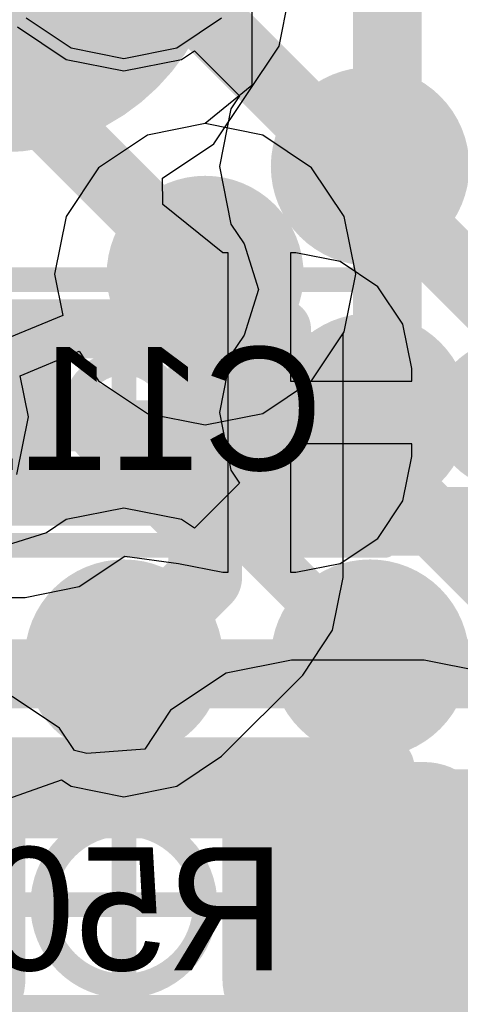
# Model space of a CAD drawing. Header units: millimetres. Extents: x -2 to 68, y -2 to 27.4.
# Tile 395 of 594: x 40.9 to 41.8, y 15.3 to 17.3. Entities that reach past the tile are written whole.
import ezdxf

# ---------------------------------------------------------------- set-up
doc = ezdxf.new("R2010")
doc.units = ezdxf.units.MM
for name, color, linetype in [('BottomLayer', 5, 'Continuous'), ('BottomPaste', 16, 'Continuous'), ('BottomSolder', 6, 'Continuous'), ('DrillGuide', 244, 'Continuous'), ('Mechanical10', 56, 'Continuous'), ('Mechanical17', 56, 'Continuous'), ('Mechanical6', 56, 'Continuous'), ('MidLayer1', 16, 'Continuous'), ('MidLayer2', 76, 'Continuous'), ('MidLayer3', 90, 'Continuous'), ('MidLayer4', 156, 'Continuous'), ('MidLayer5', 130, 'Continuous'), ('MidLayer6', 216, 'Continuous'), ('MidLayer7', 6, 'Continuous'), ('MidLayer8', 54, 'Continuous'), ('MultiLayer', 9, 'Continuous'), ('TopLayer', 1, 'Continuous'), ('TopPaste', 8, 'Continuous'), ('TopSolder', 216, 'Continuous'), ('ViaHoleLayer', 16, 'Continuous')]:
    doc.layers.add(name, color=color, linetype=linetype)

# ---------------------------------------------------------------- blocks, each defined once
blk = doc.blocks.new('TP_0_8MM_B_76')
at = {"layer": 'BottomLayer', "const_width": 0.4001}
blk.add_lwpolyline([(-0.2, 0, 1), (0.2, 0, 1)], format="xyb", close=True, dxfattribs=at)
at = {"layer": 'BottomSolder', "const_width": 0.45}
blk.add_lwpolyline([(-0.225, 0, 1), (0.225, 0, 1)], format="xyb", close=True, dxfattribs=at)
blk = doc.blocks.new('BGA486C50P27X27_1400X1400X125_227')
at = {"layer": 'TopLayer', "const_width": 0.1}
for points in [[(0.45, -5, 1), (0.55, -5, 1)], [(-0.05, -5.5, 1), (0.05, -5.5, 1)], [(0.45, -5.5, 1), (0.55, -5.5, 1)], [(0.95, -5.5, 1), (1.05, -5.5, 1)], [(1.45, -5.5, 1), (1.55, -5.5, 1)]]:
    blk.add_lwpolyline(points, format="xyb", close=True, dxfattribs=at)
at = {"layer": 'TopPaste', "const_width": 0.1}
for points in [[(0.45, -5, 1), (0.55, -5, 1)], [(-0.05, -5.5, 1), (0.05, -5.5, 1)], [(0.45, -5.5, 1), (0.55, -5.5, 1)], [(0.95, -5.5, 1), (1.05, -5.5, 1)], [(1.45, -5.5, 1), (1.55, -5.5, 1)]]:
    blk.add_lwpolyline(points, format="xyb", close=True, dxfattribs=at)
at = {"layer": 'TopSolder', "const_width": 0.2016}
for points in [[(0.3992, -5, 1), (0.6008, -5, 1)], [(-0.1008, -5.5, 1), (0.1008, -5.5, 1)], [(0.3992, -5.5, 1), (0.6008, -5.5, 1)], [(0.8992, -5.5, 1), (1.1008, -5.5, 1)], [(1.3992, -5.5, 1), (1.6008, -5.5, 1)]]:
    blk.add_lwpolyline(points, format="xyb", close=True, dxfattribs=at)
blk = doc.blocks.new('RES_0402_B_259')
at = {"layer": 'BottomLayer', "const_width": 0.1402}
for points in [[(-0.6799, 0.1498, 1), (-0.5396, 0.1498, 1)], [(-0.4104, 0.1498, 1), (-0.2701, 0.1498, 1)], [(0.2701, 0.1498, 1), (0.4104, 0.1498, 1)], [(0.5396, 0.1498, 1), (0.6799, 0.1498, 1)], [(-0.6799, -0.1498, 1), (-0.5396, -0.1498, 1)], [(-0.4104, -0.1498, 1), (-0.2701, -0.1498, 1)], [(0.2701, -0.1498, 1), (0.4104, -0.1498, 1)], [(0.5396, -0.1498, 1), (0.6799, -0.1498, 1)]]:
    blk.add_lwpolyline(points, format="xyb", close=True, dxfattribs=at)
at = {"layer": 'BottomLayer'}
for points in [[(-0.3403, 0.29), (-0.6097, 0.29), (-0.3403, -0.29), (-0.6097, -0.29)], [(0.3403, -0.29), (0.6097, -0.29), (0.3403, 0.29), (0.6097, 0.29)], [(-0.2, 0.1498), (-0.75, 0.1498), (-0.2, -0.1498), (-0.75, -0.1498)], [(0.2, -0.1498), (0.75, -0.1498), (0.2, 0.1498), (0.75, 0.1498)]]:
    blk.add_solid(points, dxfattribs=at)
at = {"layer": 'BottomPaste', "const_width": 0.1402}
for points in [[(-0.6799, 0.1498, 1), (-0.5396, 0.1498, 1)], [(-0.4104, 0.1498, 1), (-0.2701, 0.1498, 1)], [(0.2701, 0.1498, 1), (0.4104, 0.1498, 1)], [(0.5396, 0.1498, 1), (0.6799, 0.1498, 1)], [(-0.6799, -0.1498, 1), (-0.5396, -0.1498, 1)], [(-0.4104, -0.1498, 1), (-0.2701, -0.1498, 1)], [(0.2701, -0.1498, 1), (0.4104, -0.1498, 1)], [(0.5396, -0.1498, 1), (0.6799, -0.1498, 1)]]:
    blk.add_lwpolyline(points, format="xyb", close=True, dxfattribs=at)
at = {"layer": 'BottomPaste'}
for points in [[(-0.3403, 0.29), (-0.6097, 0.29), (-0.3403, -0.29), (-0.6097, -0.29)], [(0.3403, -0.29), (0.6097, -0.29), (0.3403, 0.29), (0.6097, 0.29)], [(-0.2, 0.1498), (-0.75, 0.1498), (-0.2, -0.1498), (-0.75, -0.1498)], [(0.2, -0.1498), (0.75, -0.1498), (0.2, 0.1498), (0.75, 0.1498)]]:
    blk.add_solid(points, dxfattribs=at)
at = {"layer": 'BottomSolder', "const_width": 0.1402}
for points in [[(-0.6799, 0.1498, 1), (-0.5396, 0.1498, 1)], [(-0.4104, 0.1498, 1), (-0.2701, 0.1498, 1)], [(0.2701, 0.1498, 1), (0.4104, 0.1498, 1)], [(0.5396, 0.1498, 1), (0.6799, 0.1498, 1)], [(-0.6799, -0.1498, 1), (-0.5396, -0.1498, 1)], [(-0.4104, -0.1498, 1), (-0.2701, -0.1498, 1)], [(0.2701, -0.1498, 1), (0.4104, -0.1498, 1)], [(0.5396, -0.1498, 1), (0.6799, -0.1498, 1)]]:
    blk.add_lwpolyline(points, format="xyb", close=True, dxfattribs=at)
at = {"layer": 'BottomSolder'}
for points in [[(-0.3403, 0.29), (-0.6097, 0.29), (-0.3403, -0.29), (-0.6097, -0.29)], [(0.3403, -0.29), (0.6097, -0.29), (0.3403, 0.29), (0.6097, 0.29)], [(-0.2, 0.1498), (-0.75, 0.1498), (-0.2, -0.1498), (-0.75, -0.1498)], [(0.2, -0.1498), (0.75, -0.1498), (0.2, 0.1498), (0.75, 0.1498)]]:
    blk.add_solid(points, dxfattribs=at)
at = {"layer": 'Mechanical10', "const_width": 0.12}
for points in [[(-0.53, 0.28), (-0.53, -0.28)], [(0.53, 0.28), (-0.53, 0.28)], [(0.53, 0.28), (0.53, -0.28)], [(0.53, -0.28), (-0.53, -0.28)]]:
    blk.add_lwpolyline(points, dxfattribs=at)
at = {"layer": 'Mechanical10', "const_width": 0.06}
for points in [[(-0.56, 0.28, 1), (-0.5, 0.28, 1)], [(-0.56, 0.28, 1), (-0.5, 0.28, 1)], [(0.5, 0.28, 1), (0.56, 0.28, 1)], [(0.5, 0.28, 1), (0.56, 0.28, 1)], [(-0.56, -0.28, 1), (-0.5, -0.28, 1)], [(-0.56, -0.28, 1), (-0.5, -0.28, 1)], [(0.5, -0.28, 1), (0.56, -0.28, 1)], [(0.5, -0.28, 1), (0.56, -0.28, 1)]]:
    blk.add_lwpolyline(points, format="xyb", close=True, dxfattribs=at)
at = {"layer": 'Mechanical6', "const_width": 0.05}
for points in [[(-0.9, 0.44), (-0.9, -0.44)], [(0.9, 0.44), (-0.9, 0.44)], [(0.9, 0.44), (0.9, -0.44)], [(0, 0.22), (0, -0.22)], [(0.22, 0), (-0.22, 0)], [(0.9, -0.44), (-0.9, -0.44)]]:
    blk.add_lwpolyline(points, dxfattribs=at)
at = {"layer": 'Mechanical6'}
for points, const_width in [([(-0.9125, 0.44, 1), (-0.8875, 0.44, 1)], 0.025), ([(-0.9125, 0.44, 1), (-0.8875, 0.44, 1)], 0.025), ([(0.8875, 0.44, 1), (0.9125, 0.44, 1)], 0.025), ([(0.8875, 0.44, 1), (0.9125, 0.44, 1)], 0.025), ([(-0.0125, 0.22, 1), (0.0125, 0.22, 1)], 0.025), ([(0.165, 0, 1), (-0.165, 0, 1)], 0.05), ([(-0.2325, 0, 1), (-0.2075, 0, 1)], 0.025), ([(-0.1775, 0, 1), (-0.1525, 0, 1)], 0.025), ([(0.1525, 0, 1), (0.1775, 0, 1)], 0.025), ([(0.2075, 0, 1), (0.2325, 0, 1)], 0.025), ([(-0.0125, -0.22, 1), (0.0125, -0.22, 1)], 0.025), ([(-0.9125, -0.44, 1), (-0.8875, -0.44, 1)], 0.025), ([(-0.9125, -0.44, 1), (-0.8875, -0.44, 1)], 0.025), ([(0.8875, -0.44, 1), (0.9125, -0.44, 1)], 0.025), ([(0.8875, -0.44, 1), (0.9125, -0.44, 1)], 0.025)]:
    blk.add_lwpolyline(points, format="xyb", close=True, dxfattribs=dict(at, const_width=const_width))
blk = doc.blocks.new('CAP_0201_B_356')
at = {"layer": 'BottomLayer', "const_width": 0.0806}
for points in [[(-0.3897, 0.0894, 1), (-0.3091, 0.0894, 1)], [(-0.2409, 0.0894, 1), (-0.1603, 0.0894, 1)], [(0.1603, 0.0894, 1), (0.2409, 0.0894, 1)], [(0.3091, 0.0894, 1), (0.3897, 0.0894, 1)], [(-0.3897, -0.0894, 1), (-0.3091, -0.0894, 1)], [(-0.2409, -0.0894, 1), (-0.1603, -0.0894, 1)], [(0.1603, -0.0894, 1), (0.2409, -0.0894, 1)], [(0.3091, -0.0894, 1), (0.3897, -0.0894, 1)]]:
    blk.add_lwpolyline(points, format="xyb", close=True, dxfattribs=at)
at = {"layer": 'BottomLayer'}
for points in [[(-0.2006, 0.17), (-0.3494, 0.17), (-0.2006, -0.17), (-0.3494, -0.17)], [(0.2006, -0.17), (0.3494, -0.17), (0.2006, 0.17), (0.3494, 0.17)], [(-0.12, 0.0894), (-0.43, 0.0894), (-0.12, -0.0894), (-0.43, -0.0894)], [(0.12, -0.0894), (0.43, -0.0894), (0.12, 0.0894), (0.43, 0.0894)]]:
    blk.add_solid(points, dxfattribs=at)
at = {"layer": 'BottomPaste', "const_width": 0.0806}
for points in [[(-0.3897, 0.0894, 1), (-0.3091, 0.0894, 1)], [(-0.2409, 0.0894, 1), (-0.1603, 0.0894, 1)], [(0.1603, 0.0894, 1), (0.2409, 0.0894, 1)], [(0.3091, 0.0894, 1), (0.3897, 0.0894, 1)], [(-0.3897, -0.0894, 1), (-0.3091, -0.0894, 1)], [(-0.2409, -0.0894, 1), (-0.1603, -0.0894, 1)], [(0.1603, -0.0894, 1), (0.2409, -0.0894, 1)], [(0.3091, -0.0894, 1), (0.3897, -0.0894, 1)]]:
    blk.add_lwpolyline(points, format="xyb", close=True, dxfattribs=at)
at = {"layer": 'BottomPaste'}
for points in [[(-0.2006, 0.17), (-0.3494, 0.17), (-0.2006, -0.17), (-0.3494, -0.17)], [(0.2006, -0.17), (0.3494, -0.17), (0.2006, 0.17), (0.3494, 0.17)], [(-0.12, 0.0894), (-0.43, 0.0894), (-0.12, -0.0894), (-0.43, -0.0894)], [(0.12, -0.0894), (0.43, -0.0894), (0.12, 0.0894), (0.43, 0.0894)]]:
    blk.add_solid(points, dxfattribs=at)
at = {"layer": 'BottomSolder', "const_width": 0.0806}
for points in [[(-0.3897, 0.0894, 1), (-0.3091, 0.0894, 1)], [(-0.2409, 0.0894, 1), (-0.1603, 0.0894, 1)], [(0.1603, 0.0894, 1), (0.2409, 0.0894, 1)], [(0.3091, 0.0894, 1), (0.3897, 0.0894, 1)], [(-0.3897, -0.0894, 1), (-0.3091, -0.0894, 1)], [(-0.2409, -0.0894, 1), (-0.1603, -0.0894, 1)], [(0.1603, -0.0894, 1), (0.2409, -0.0894, 1)], [(0.3091, -0.0894, 1), (0.3897, -0.0894, 1)]]:
    blk.add_lwpolyline(points, format="xyb", close=True, dxfattribs=at)
at = {"layer": 'BottomSolder'}
for points in [[(-0.2006, 0.17), (-0.3494, 0.17), (-0.2006, -0.17), (-0.3494, -0.17)], [(0.2006, -0.17), (0.3494, -0.17), (0.2006, 0.17), (0.3494, 0.17)], [(-0.12, 0.0894), (-0.43, 0.0894), (-0.12, -0.0894), (-0.43, -0.0894)], [(0.12, -0.0894), (0.43, -0.0894), (0.12, 0.0894), (0.43, 0.0894)]]:
    blk.add_solid(points, dxfattribs=at)
at = {"layer": 'Mechanical10', "const_width": 0.12}
for points in [[(-0.32, 0.17), (-0.32, -0.17)], [(0.32, 0.17), (-0.32, 0.17)], [(0.32, 0.17), (0.32, -0.17)], [(0.32, -0.17), (-0.32, -0.17)]]:
    blk.add_lwpolyline(points, dxfattribs=at)
at = {"layer": 'Mechanical10', "const_width": 0.06}
for points in [[(-0.35, 0.17, 1), (-0.29, 0.17, 1)], [(-0.35, 0.17, 1), (-0.29, 0.17, 1)], [(0.29, 0.17, 1), (0.35, 0.17, 1)], [(0.29, 0.17, 1), (0.35, 0.17, 1)], [(-0.35, -0.17, 1), (-0.29, -0.17, 1)], [(-0.35, -0.17, 1), (-0.29, -0.17, 1)], [(0.29, -0.17, 1), (0.35, -0.17, 1)], [(0.29, -0.17, 1), (0.35, -0.17, 1)]]:
    blk.add_lwpolyline(points, format="xyb", close=True, dxfattribs=at)
at = {"layer": 'Mechanical6', "const_width": 0.05}
for points in [[(-0.53, 0.27), (-0.53, -0.27)], [(0.53, 0.27), (-0.53, 0.27)], [(0.53, 0.27), (0.53, -0.27)], [(0, 0.135), (0, -0.135)], [(0.135, 0), (-0.135, 0)], [(0.53, -0.27), (-0.53, -0.27)]]:
    blk.add_lwpolyline(points, dxfattribs=at)
at = {"layer": 'Mechanical6'}
for points, const_width in [([(-0.5425, 0.27, 1), (-0.5175, 0.27, 1)], 0.025), ([(-0.5425, 0.27, 1), (-0.5175, 0.27, 1)], 0.025), ([(0.5175, 0.27, 1), (0.5425, 0.27, 1)], 0.025), ([(0.5175, 0.27, 1), (0.5425, 0.27, 1)], 0.025), ([(-0.0125, 0.135, 1), (0.0125, 0.135, 1)], 0.025), ([(0.1013, 0, 1), (-0.1013, 0, 1)], 0.05), ([(-0.1475, 0, 1), (-0.1225, 0, 1)], 0.025), ([(-0.1138, 0, 1), (-0.0888, 0, 1)], 0.025), ([(0.0888, 0, 1), (0.1138, 0, 1)], 0.025), ([(0.1225, 0, 1), (0.1475, 0, 1)], 0.025), ([(-0.0125, -0.135, 1), (0.0125, -0.135, 1)], 0.025), ([(-0.5425, -0.27, 1), (-0.5175, -0.27, 1)], 0.025), ([(-0.5425, -0.27, 1), (-0.5175, -0.27, 1)], 0.025), ([(0.5175, -0.27, 1), (0.5425, -0.27, 1)], 0.025), ([(0.5175, -0.27, 1), (0.5425, -0.27, 1)], 0.025)]:
    blk.add_lwpolyline(points, format="xyb", close=True, dxfattribs=dict(at, const_width=const_width))

msp = doc.modelspace()

# ---------------------------------------------------------------- linework, layer by layer
at = {"layer": 'BottomLayer'}
for p, q in [((41.4402, 17.2445), (41.4868, 17.4786)), ((41.3076, 17.046), (41.4402, 17.2445)), ((41.2035, 16.9764), (41.3076, 17.046)), ((41.2043, 16.9227), (41.2035, 16.9764)), ((41.3256, 16.8245), (41.2043, 16.9227)), ((41.3365, 16.8245), (41.3256, 16.8245)), ((41.3365, 16.5), (41.3365, 16.8245)), ((41.4744, 16.8245), (41.4635, 16.8245)), ((41.4635, 16.8245), (41.4635, 16.5635)), ((41.5644, 16.8066), (41.4744, 16.8245)), ((41.6407, 16.7557), (41.5644, 16.8066)), ((41.6916, 16.6794), (41.6407, 16.7557)), ((41.7095, 16.5894), (41.6916, 16.6794)), ((41.7095, 16.5635), (41.7095, 16.5894)), ((41.4635, 16.5635), (41.7095, 16.5635)), ((41.3365, 16.1755), (41.3365, 16.5)), ((41.7095, 16.4365), (41.4635, 16.4365)), ((41.4635, 16.4365), (41.4635, 16.1755)), ((41.7095, 16.4106), (41.7095, 16.4365)), ((41.6916, 16.3206), (41.7095, 16.4106)), ((41.6407, 16.2443), (41.6916, 16.3206)), ((41.5644, 16.1934), (41.6407, 16.2443)), ((41.0339, 16.1463), (41.1267, 16.2083)), ((41.1267, 16.2083), (41.2356, 16.1934)), ((41.2356, 16.1934), (41.3256, 16.1755)), ((41.4744, 16.1755), (41.5644, 16.1934)), ((41.3256, 16.1755), (41.3365, 16.1755)), ((41.4635, 16.1755), (41.4744, 16.1755)), ((40.9244, 16.1245), (41.0339, 16.1463)), ((40.7756, 16.1245), (40.9244, 16.1245)), ((41.4653, 15.9967), (41.3325, 15.9703)), ((41.7348, 15.9967), (41.4653, 15.9967)), ((41.8675, 15.9703), (41.7348, 15.9967)), ((41.3325, 15.9703), (41.2199, 15.8951)), ((40.994, 15.859), (40.898, 15.9232)), ((41.2199, 15.8951), (41.1672, 15.8161)), ((41.0244, 15.8136), (40.994, 15.859)), ((41.0494, 15.8071), (41.0244, 15.8136)), ((41.1672, 15.8161), (41.0494, 15.8071))]:
    msp.add_line(p, q, dxfattribs=at)
for points, const_width in [([(41.829, 16.496, 1), (41.979, 16.496, 1)], 0.15), ([(41.3625, 16.5, 1), (41.4375, 16.5, 1)], 0.075), ([(41.3865, 16.496, 1), (41.4615, 16.496, 1)], 0.075), ([(41.3865, 16.496, 1), (41.4615, 16.496, 1)], 0.075), ([(41.3765, 16.486, 1), (41.4515, 16.486, 1)], 0.075), ([(41.3765, 16.486, 1), (41.4515, 16.486, 1)], 0.075), ([(41.575, 15.5, 1), (41.625, 15.5, 1)], 0.05)]:
    msp.add_lwpolyline(points, format="xyb", close=True, dxfattribs=dict(at, const_width=const_width))
for points, const_width in [([(41.4, 16.5), (41.414, 16.486)], 0.15), ([(41.414, 16.486), (41.424, 16.496)], 0.15), ([(41.424, 16.496), (41.904, 16.496)], 0.15), ([(41.6, 15.5), (42.125, 15.5)], 0.1)]:
    msp.add_lwpolyline(points, dxfattribs=dict(at, const_width=const_width))
at = {"layer": 'DrillGuide'}
for points, const_width in [([(41.24, 16.781, 1), (41.34, 16.781, 1)], 0.1), ([(41.1, 16, 1), (41.15, 16, 1)], 0.05), ([(41.6, 16, 1), (41.65, 16, 1)], 0.05), ([(41.6, 15.5, 1), (41.65, 15.5, 1)], 0.05)]:
    msp.add_lwpolyline(points, format="xyb", close=True, dxfattribs=dict(at, const_width=const_width))
at = {"layer": 'MidLayer1'}
for p, q in [((40.9267, 17.3017), (41.0177, 17.241)), ((41.2323, 17.241), (41.3233, 17.3017)), ((41.0177, 17.241), (41.125, 17.2196)), ((41.125, 17.2196), (41.2323, 17.241)), ((41.29, 17.0869), (41.1729, 17.0636)), ((41.4071, 17.0636), (41.29, 17.0869)), ((41.1729, 17.0636), (41.0737, 16.9973)), ((41.5063, 16.9973), (41.4071, 17.0636)), ((41.0737, 16.9973), (41.0074, 16.8981)), ((41.5726, 16.8981), (41.5063, 16.9973)), ((41.0074, 16.8981), (40.9841, 16.781)), ((41.5959, 16.781), (41.5726, 16.8981)), ((40.9841, 16.781), (41.0008, 16.6971)), ((41.5726, 16.6639), (41.5959, 16.781)), ((41.0008, 16.6971), (40.8812, 16.6476)), ((41.5704, 16.6606), (41.5726, 16.6639)), ((41.5704, 16.165), (41.5704, 16.6606)), ((41.549, 16.0577), (41.5704, 16.165)), ((41.4883, 15.9667), (41.549, 16.0577)), ((41.3233, 15.8017), (41.4883, 15.9667)), ((41.2323, 15.741), (41.3233, 15.8017)), ((40.8776, 15.7112), (40.9985, 15.7538)), ((40.9985, 15.7538), (41.0177, 15.741)), ((41.0177, 15.741), (41.125, 15.7196)), ((41.125, 15.7196), (41.2323, 15.741))]:
    msp.add_line(p, q, dxfattribs=at)
for points, const_width in [([(41.19, 16.781, 1), (41.39, 16.781, 1)], 0.2), ([(41.2525, 16.781, 1), (41.3275, 16.781, 1)], 0.075), ([(41.2525, 16.165, 1), (41.3275, 16.165, 1)], 0.075), ([(41.2525, 16.165, 1), (41.3275, 16.165, 1)], 0.075), ([(41.05, 16, 1), (41.2, 16, 1)], 0.15), ([(41.55, 16, 1), (41.7, 16, 1)], 0.15), ([(41.0875, 16, 1), (41.1625, 16, 1)], 0.075), ([(41.55, 15.5, 1), (41.7, 15.5, 1)], 0.15)]:
    msp.add_lwpolyline(points, format="xyb", close=True, dxfattribs=dict(at, const_width=const_width))
at = {"layer": 'MidLayer1', "const_width": 0.15}
for points in [[(41.29, 16.165), (41.29, 16.781)], [(41.125, 16), (41.29, 16.165)]]:
    msp.add_lwpolyline(points, dxfattribs=at)
at = {"layer": 'MidLayer2', "const_width": 0.14}
for points in [[(40.8518, 17.7425), (41.9552, 16.639)], [(40.5866, 17.1284), (40.9426, 17.1284)], [(40.9426, 17.1284), (41.29, 16.781)], [(40.625, 16.491), (41.0568, 16.491)], [(41.0568, 16.491), (41.2688, 16.279)], [(41.2688, 16.279), (43.483, 16.279)], [(40.485, 15.969), (47.513, 15.969)], [(40.4096, 15.705), (49.516, 15.705)]]:
    msp.add_lwpolyline(points, dxfattribs=at)
at = {"layer": 'MidLayer2'}
for points, const_width in [([(40.9076, 17.1284, 1), (40.9776, 17.1284, 1)], 0.07), ([(40.9076, 17.1284, 1), (40.9776, 17.1284, 1)], 0.07), ([(41.19, 16.781, 1), (41.39, 16.781, 1)], 0.2), ([(41.255, 16.781, 1), (41.325, 16.781, 1)], 0.07), ([(41.0218, 16.491, 1), (41.0918, 16.491, 1)], 0.07), ([(41.0218, 16.491, 1), (41.0918, 16.491, 1)], 0.07), ([(41.2338, 16.279, 1), (41.3038, 16.279, 1)], 0.07), ([(41.2338, 16.279, 1), (41.3038, 16.279, 1)], 0.07)]:
    msp.add_lwpolyline(points, format="xyb", close=True, dxfattribs=dict(at, const_width=const_width))
at = {"layer": 'MidLayer3'}
for p, q in [((41.3847, 17.8331), (41.3847, 17.1646)), ((41.3847, 17.1646), (41.29, 17.0869)), ((41.29, 17.0869), (41.1729, 17.0636)), ((41.1729, 17.0636), (41.0737, 16.9973)), ((41.0737, 16.9973), (41.0074, 16.8981)), ((41.0074, 16.8981), (40.9841, 16.781)), ((40.9841, 16.781), (41.0008, 16.6971)), ((41.0008, 16.6971), (40.8812, 16.6476))]:
    msp.add_line(p, q, dxfattribs=at)
at = {"layer": 'MidLayer3', "const_width": 0.14}
for points in [[(41.66, 16.372), (41.66, 17.974)], [(41.66, 16.372), (42.882, 15.15)], [(39.114, 15.247), (41.6758, 15.247)], [(41.6758, 15.247), (42.312, 14.6108)]]:
    msp.add_lwpolyline(points, dxfattribs=at)
at = {"layer": 'MidLayer3'}
for points, const_width in [([(41.19, 16.781, 1), (41.39, 16.781, 1)], 0.2), ([(41.625, 16.372, 1), (41.695, 16.372, 1)], 0.07), ([(41.625, 16.372, 1), (41.695, 16.372, 1)], 0.07), ([(41.6408, 15.247, 1), (41.7107, 15.247, 1)], 0.07), ([(41.6408, 15.247, 1), (41.7107, 15.247, 1)], 0.07)]:
    msp.add_lwpolyline(points, format="xyb", close=True, dxfattribs=dict(at, const_width=const_width))
at = {"layer": 'MidLayer4'}
for p, q in [((41.29, 17.0869), (41.1729, 17.0636)), ((41.4071, 17.0636), (41.29, 17.0869)), ((41.1729, 17.0636), (41.0737, 16.9973)), ((41.5063, 16.9973), (41.4071, 17.0636)), ((41.0737, 16.9973), (41.0074, 16.8981)), ((41.5726, 16.8981), (41.5063, 16.9973)), ((41.0074, 16.8981), (40.9841, 16.781)), ((41.5959, 16.781), (41.5726, 16.8981)), ((40.9841, 16.781), (41.0008, 16.6971)), ((41.5726, 16.6639), (41.5959, 16.781)), ((41.0008, 16.6971), (40.8812, 16.6476)), ((41.5063, 16.5647), (41.5726, 16.6639)), ((40.9142, 16.5749), (41.0338, 16.6244)), ((41.0338, 16.6244), (41.0737, 16.5647)), ((40.9309, 16.491), (40.9142, 16.5749)), ((41.0737, 16.5647), (41.1729, 16.4984)), ((41.4071, 16.4984), (41.5063, 16.5647)), ((40.9076, 16.3739), (40.9309, 16.491)), ((41.1729, 16.4984), (41.29, 16.4751)), ((41.29, 16.4751), (41.4071, 16.4984))]:
    msp.add_line(p, q, dxfattribs=at)
for points, const_width in [([(41.19, 16.781, 1), (41.39, 16.781, 1)], 0.2), ([(41.829, 16.496, 1), (41.979, 16.496, 1)], 0.15)]:
    msp.add_lwpolyline(points, format="xyb", close=True, dxfattribs=dict(at, const_width=const_width))
at = {"layer": 'MidLayer5'}
for p, q in [((41.29, 17.0869), (41.1729, 17.0636)), ((41.4071, 17.0636), (41.29, 17.0869)), ((41.1729, 17.0636), (41.0737, 16.9973)), ((41.5063, 16.9973), (41.4071, 17.0636)), ((41.0737, 16.9973), (41.0074, 16.8981)), ((41.5726, 16.8981), (41.5063, 16.9973)), ((41.0074, 16.8981), (40.9841, 16.781)), ((41.5959, 16.781), (41.5726, 16.8981)), ((40.9841, 16.781), (41.0008, 16.6971)), ((41.5726, 16.6639), (41.5959, 16.781)), ((41.0008, 16.6971), (40.8812, 16.6476)), ((41.5063, 16.5647), (41.5726, 16.6639)), ((40.9142, 16.5749), (41.0338, 16.6244)), ((41.0338, 16.6244), (41.0737, 16.5647)), ((40.9309, 16.491), (40.9142, 16.5749)), ((41.0737, 16.5647), (41.1729, 16.4984)), ((41.4071, 16.4984), (41.5063, 16.5647)), ((40.9076, 16.3739), (40.9309, 16.491)), ((41.1729, 16.4984), (41.29, 16.4751)), ((41.29, 16.4751), (41.4071, 16.4984))]:
    msp.add_line(p, q, dxfattribs=at)
at = {"layer": 'MidLayer5', "const_width": 0.2}
msp.add_lwpolyline([(41.19, 16.781, 1), (41.39, 16.781, 1)], format="xyb", close=True, dxfattribs=at)
at = {"layer": 'MidLayer6'}
for p, q in [((41.29, 17.0869), (41.1729, 17.0636)), ((41.4071, 17.0636), (41.29, 17.0869)), ((41.1729, 17.0636), (41.0737, 16.9973)), ((41.5063, 16.9973), (41.4071, 17.0636)), ((41.0737, 16.9973), (41.0074, 16.8981)), ((41.5726, 16.8981), (41.5063, 16.9973)), ((41.0074, 16.8981), (40.9841, 16.781)), ((41.5959, 16.781), (41.5726, 16.8981)), ((40.9841, 16.781), (41.0008, 16.6971)), ((41.5726, 16.6639), (41.5959, 16.781)), ((41.0008, 16.6971), (40.8812, 16.6476)), ((41.5063, 16.5647), (41.5726, 16.6639)), ((40.9142, 16.5749), (41.0338, 16.6244)), ((41.0338, 16.6244), (41.0737, 16.5647)), ((40.9309, 16.491), (40.9142, 16.5749)), ((41.0737, 16.5647), (41.1729, 16.4984)), ((41.4071, 16.4984), (41.5063, 16.5647)), ((40.9076, 16.3739), (40.9309, 16.491)), ((41.1729, 16.4984), (41.29, 16.4751)), ((41.29, 16.4751), (41.4071, 16.4984))]:
    msp.add_line(p, q, dxfattribs=at)
at = {"layer": 'MidLayer6', "const_width": 0.2}
msp.add_lwpolyline([(41.19, 16.781, 1), (41.39, 16.781, 1)], format="xyb", close=True, dxfattribs=at)
at = {"layer": 'MidLayer7'}
for p, q in [((41.29, 17.0869), (41.1729, 17.0636)), ((41.4071, 17.0636), (41.29, 17.0869)), ((41.1729, 17.0636), (41.0737, 16.9973)), ((41.5063, 16.9973), (41.4071, 17.0636)), ((41.0737, 16.9973), (41.0074, 16.8981)), ((41.5726, 16.8981), (41.5063, 16.9973)), ((41.0074, 16.8981), (40.9841, 16.781)), ((41.5959, 16.781), (41.5726, 16.8981)), ((40.9841, 16.781), (41.0008, 16.6971)), ((41.5726, 16.6639), (41.5959, 16.781)), ((41.0008, 16.6971), (40.8812, 16.6476)), ((41.5063, 16.5647), (41.5726, 16.6639)), ((40.9142, 16.5749), (41.0338, 16.6244)), ((41.0338, 16.6244), (41.0737, 16.5647)), ((40.9309, 16.491), (40.9142, 16.5749)), ((41.0737, 16.5647), (41.1729, 16.4984)), ((41.4071, 16.4984), (41.5063, 16.5647)), ((40.9076, 16.3739), (40.9309, 16.491)), ((41.1729, 16.4984), (41.29, 16.4751)), ((41.29, 16.4751), (41.4071, 16.4984))]:
    msp.add_line(p, q, dxfattribs=at)
at = {"layer": 'MidLayer7', "const_width": 0.2}
msp.add_lwpolyline([(41.19, 16.781, 1), (41.39, 16.781, 1)], format="xyb", close=True, dxfattribs=at)
at = {"layer": 'MidLayer8'}
for p, q in [((41.29, 17.0869), (41.1729, 17.0636)), ((41.4071, 17.0636), (41.29, 17.0869)), ((41.1729, 17.0636), (41.0737, 16.9973)), ((41.5063, 16.9973), (41.4071, 17.0636)), ((41.0737, 16.9973), (41.0074, 16.8981)), ((41.5726, 16.8981), (41.5063, 16.9973)), ((41.0074, 16.8981), (40.9841, 16.781)), ((41.5959, 16.781), (41.5726, 16.8981)), ((40.9841, 16.781), (41.0008, 16.6971)), ((41.5726, 16.6639), (41.5959, 16.781)), ((41.0008, 16.6971), (40.8812, 16.6476)), ((41.5063, 16.5647), (41.5726, 16.6639)), ((40.9142, 16.5749), (41.0338, 16.6244)), ((41.0338, 16.6244), (41.0737, 16.5647)), ((40.9309, 16.491), (40.9142, 16.5749)), ((41.0737, 16.5647), (41.1729, 16.4984)), ((41.4071, 16.4984), (41.5063, 16.5647)), ((40.9076, 16.3739), (40.9309, 16.491)), ((41.1729, 16.4984), (41.29, 16.4751)), ((41.29, 16.4751), (41.4071, 16.4984))]:
    msp.add_line(p, q, dxfattribs=at)
at = {"layer": 'MidLayer8', "const_width": 0.2}
msp.add_lwpolyline([(41.19, 16.781, 1), (41.39, 16.781, 1)], format="xyb", close=True, dxfattribs=at)
at = {"layer": 'MultiLayer'}
for points, const_width in [([(41.19, 16.781, 1), (41.39, 16.781, 1)], 0.2), ([(41.829, 16.496, 1), (41.979, 16.496, 1)], 0.15), ([(41.05, 16, 1), (41.2, 16, 1)], 0.15), ([(41.55, 16, 1), (41.7, 16, 1)], 0.15), ([(41.55, 15.5, 1), (41.7, 15.5, 1)], 0.15)]:
    msp.add_lwpolyline(points, format="xyb", close=True, dxfattribs=dict(at, const_width=const_width))
at = {"layer": 'TopLayer'}
for p, q in [((40.9087, 17.2837), (41.0079, 17.2174)), ((40.9087, 17.2837), (41.0079, 17.2174)), ((41.2421, 17.2174), (41.2685, 17.2351)), ((41.2421, 17.2174), (41.2685, 17.2351)), ((41.2685, 17.2351), (41.3601, 17.1435)), ((41.2685, 17.2351), (41.3601, 17.1435)), ((41.0079, 17.2174), (41.125, 17.1941)), ((41.0079, 17.2174), (41.125, 17.1941)), ((41.125, 17.1941), (41.2421, 17.2174)), ((41.125, 17.1941), (41.2421, 17.2174)), ((41.3601, 17.1435), (41.3424, 17.117)), ((41.3601, 17.1435), (41.3424, 17.117)), ((41.3424, 17.117), (41.3191, 17)), ((41.3424, 17.117), (41.3191, 17)), ((41.3191, 17), (41.3424, 16.8829)), ((41.3191, 17), (41.3424, 16.8829)), ((41.3424, 16.8829), (41.3693, 16.8427)), ((41.3424, 16.8829), (41.3693, 16.8427)), ((41.3693, 16.8427), (41.3982, 16.75)), ((41.3693, 16.8427), (41.3982, 16.75)), ((41.3982, 16.75), (41.3693, 16.6573)), ((41.3982, 16.75), (41.3693, 16.6573)), ((41.3693, 16.6573), (41.3424, 16.6171)), ((41.3693, 16.6573), (41.3424, 16.6171)), ((41.3424, 16.6171), (41.3191, 16.5)), ((41.3424, 16.6171), (41.3191, 16.5)), ((41.3191, 16.5), (41.3424, 16.3829)), ((41.3191, 16.5), (41.3424, 16.3829)), ((41.3424, 16.3829), (41.3601, 16.3565)), ((41.3424, 16.3829), (41.3601, 16.3565)), ((41.3601, 16.3565), (41.2685, 16.2649)), ((41.3601, 16.3565), (41.2685, 16.2649)), ((41.125, 16.3059), (41.0079, 16.2826)), ((41.125, 16.3059), (41.0079, 16.2826)), ((41.2421, 16.2826), (41.125, 16.3059)), ((41.2421, 16.2826), (41.125, 16.3059)), ((41.0079, 16.2826), (40.9677, 16.2557)), ((41.0079, 16.2826), (40.9677, 16.2557)), ((41.2685, 16.2649), (41.2421, 16.2826)), ((41.2685, 16.2649), (41.2421, 16.2826)), ((40.9677, 16.2557), (40.875, 16.2268)), ((40.9677, 16.2557), (40.875, 16.2268))]:
    msp.add_line(p, q, dxfattribs=at)
at = {"layer": 'TopLayer', "const_width": 0.1}
for points in [[(41.15, 16.475), (41.625, 16)], [(41.625, 15.5), (41.625, 16)], [(41.625, 15), (41.625, 15.5)]]:
    msp.add_lwpolyline(points, dxfattribs=at)
at = {"layer": 'TopLayer'}
for points, const_width in [([(41.125, 16.475, 1), (41.175, 16.475, 1)], 0.05), ([(41.05, 16, 1), (41.2, 16, 1)], 0.15), ([(41.55, 16, 1), (41.7, 16, 1)], 0.15), ([(41.6, 16, 1), (41.65, 16, 1)], 0.05), ([(41.6, 16, 1), (41.65, 16, 1)], 0.05), ([(41.55, 15.5, 1), (41.7, 15.5, 1)], 0.15), ([(41.6, 15.5, 1), (41.65, 15.5, 1)], 0.05), ([(41.6, 15.5, 1), (41.65, 15.5, 1)], 0.05)]:
    msp.add_lwpolyline(points, format="xyb", close=True, dxfattribs=dict(at, const_width=const_width))
at = {"layer": 'ViaHoleLayer'}
for points, const_width in [([(41.24, 16.781, 1), (41.34, 16.781, 1)], 0.1), ([(41.1, 16, 1), (41.15, 16, 1)], 0.05), ([(41.6, 16, 1), (41.65, 16, 1)], 0.05), ([(41.6, 15.5, 1), (41.65, 15.5, 1)], 0.05)]:
    msp.add_lwpolyline(points, format="xyb", close=True, dxfattribs=dict(at, const_width=const_width))

# ---------------------------------------------------------------- block references
for name, p, rotation in [('BGA486C50P27X27_1400X1400X125_227', (36.125, 15.5), 90), ('TP_0_8MM_B_76', (40.875, 17.4786), 180), ('CAP_0201_B_356', (41.125, 16.5), 180), ('RES_0402_B_259', (41.125, 15.5), 180)]:
    msp.add_blockref(name, p, dxfattribs=dict(rotation=rotation))

# ---------------------------------------------------------------- texts
at = {"layer": 'Mechanical17', "text_generation_flag": 2}
for s, p in [('C112', (41.529, 16.383)), ('R50', (41.4528, 15.367))]:
    msp.add_text(s, height=0.25, dxfattribs=at).set_placement(p)

doc.saveas('drawing.dxf')
